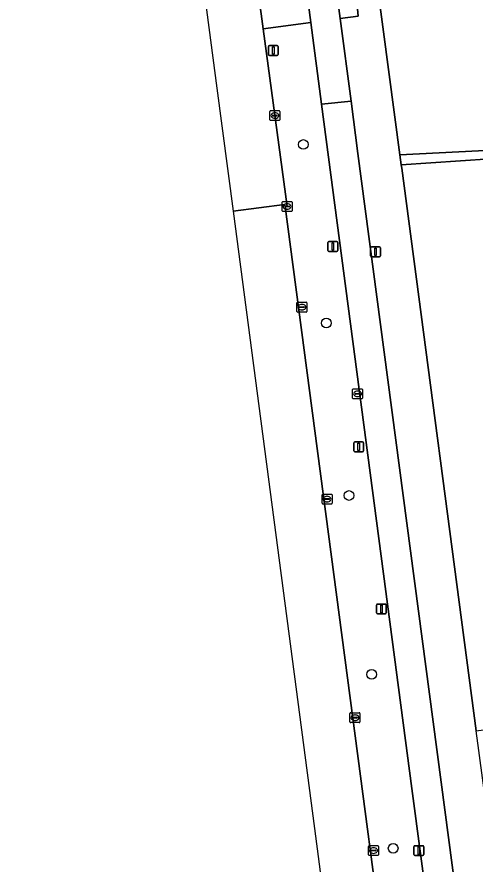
# Model space of a CAD drawing. Extents: x 161084 to 161928, y 385354 to 386522.
# Drawn here: x 161101.9 to 161148.1, y 386224.6 to 386310.1 of the extents above; entities that cross this region are included whole.
import ezdxf

# ---------------------------------------------------------------- set-up
doc = ezdxf.new("R2010")
doc.units = 0
for name, color, linetype in [('IMGEO_Berm_groen', 7, 'Continuous'), ('IMGEO_Berm_halfverhard', 7, 'Continuous'), ('IMGEO_Boom', 7, 'Continuous'), ('IMGEO_Erf', 7, 'Continuous'), ('IMGEO_Fietspad_gesloten', 7, 'Continuous'), ('IMGEO_Groenvoorziening', 7, 'Continuous'), ('IMGEO_Kolk', 7, 'Continuous'), ('IMGEO_Lichtmast', 7, 'Continuous'), ('IMGEO_OVBaan_gesloten', 7, 'Continuous'), ('IMGEO_Rioolput', 7, 'Continuous'), ('IMGEO_Voetpad_open', 7, 'Continuous')]:
    doc.layers.add(name, color=color, linetype=linetype)

msp = doc.modelspace()

# ---------------------------------------------------------------- linework, layer by layer
at = {"layer": 'IMGEO_Berm_groen'}
for points in [[(161131.56, 386309.52), (161126.758, 386308.896), (161129.173, 386290.962), (161128.968, 386290.953), (161135.789, 386239.351), (161142.317, 386189.967), (161142.498, 386190.008), (161142.737, 386188.053), (161142.794, 386187.796)], [(161147.542, 386188.325), (161147.443, 386189.396), (161147.126, 386191.789), (161141.742, 386232.233), (161133.355, 386295.945), (161132.652, 386301.264), (161131.56, 386309.52)]]:
    msp.add_lwpolyline(points, dxfattribs=at)
at = {"layer": 'IMGEO_Berm_halfverhard'}
for points in [[(161130.244, 386319.488), (161125.434, 386318.836), (161125.928, 386315.122), (161126.625, 386309.881), (161126.758, 386308.896), (161131.56, 386309.52), (161130.746, 386315.681)], [(161135.192, 386320.122), (161133.208, 386319.879), (161134.536, 386309.914), (161136.33, 386310.159), (161136.269, 386310.899), (161136.424, 386311.01), (161136.192, 386312.398)]]:
    msp.add_lwpolyline(points, close=True, dxfattribs=at)
at = {"layer": 'IMGEO_Boom'}
for centre in [(161130.819, 386297.215), (161133.124, 386279.204), (161135.418, 386261.803), (161137.705, 386243.757), (161139.875, 386226.216)]:
    msp.add_circle(centre, 0.489, dxfattribs=at)
at = {"layer": 'IMGEO_Erf'}
msp.add_lwpolyline([(161166.578, 386269.772), (161166.399, 386273.398), (161167.648, 386273.46), (161167.557, 386275.297), (161171.839, 386275.508), (161171.351, 386285.372), (161150.231, 386284.424), (161149.709, 386294.888), (161149.664, 386295.773), (161140.685, 386295.149), (161140.735, 386294.809), (161148.263, 386238.071), (161159.128, 386239.529), (161161.834, 386239.892), (161169.465, 386240.916), (161169.323, 386246.854), (161176.79, 386247.193), (161176.195, 386259.841), (161162.168, 386259.148), (161162.212, 386258.26), (161161.797, 386258.24), (161161.753, 386259.128), (161161.24, 386269.508)], close=True, dxfattribs=at)
at = {"layer": 'IMGEO_Fietspad_gesloten'}
for points in [[(161116.541, 386431.094), (161116.997, 386427.466), (161120.645, 386399.915), (161122.883, 386382.795), (161123.185, 386379.592), (161123.435, 386376.272), (161123.805, 386370.259), (161124.084, 386367.159), (161124.802, 386360.782), (161126.026, 386351.491), (161130.244, 386319.488), (161130.746, 386315.681), (161131.56, 386309.52), (161132.652, 386301.264), (161135.62, 386301.6), (161134.536, 386309.914), (161133.208, 386319.879), (161128.999, 386351.716), (161127.306, 386364.878), (161126.838, 386369.756), (161126.343, 386377.415), (161125.848, 386383.298), (161123.705, 386399.75), (161119.403, 386432.293)], [(161136.311, 386296.298), (161135.62, 386301.6), (161132.652, 386301.264), (161133.355, 386295.945), (161141.742, 386232.233), (161147.126, 386191.789), (161147.443, 386189.396), (161147.542, 386188.325), (161148.013, 386185.569), (161143.177, 386184.95), (161143.585, 386181.982)], [(161151.223, 386183.631), (161150.02, 386192.801), (161136.311, 386296.298)]]:
    msp.add_lwpolyline(points, dxfattribs=at)
at = {"layer": 'IMGEO_Groenvoorziening'}
msp.add_lwpolyline([(161194.008, 386363.588), (161174.027, 386345.43), (161145.413, 386319.427), (161138.33, 386312.926), (161140.536, 386296.162), (161184.194, 386298.386), (161184.421, 386294.81), (161186.536, 386294.669), (161186.264, 386300.187), (161189.334, 386300.339), (161192.199, 386300.481), (161195.063, 386300.624), (161197.928, 386300.766), (161200.793, 386300.908), (161203.658, 386301.05), (161206.523, 386301.193), (161209.387, 386301.335), (161212.252, 386301.477), (161215.04, 386301.616), (161219.328, 386301.899), (161219.073, 386306.93), (161218.794, 386312.431)], dxfattribs=at)
at = {"layer": 'IMGEO_Kolk'}
for p, q in [((161127.436, 386299.702), (161127.436, 386300.554)), ((161127.511, 386300.628), (161128.363, 386300.628)), ((161128.437, 386300.554), (161128.437, 386299.702)), ((161128.363, 386299.628), (161127.511, 386299.628)), ((161127.695, 386300.122), (161127.695, 386300.134)), ((161128.133, 386300.085), (161127.735, 386300.085)), ((161127.738, 386300.171), (161128.136, 386300.171)), ((161127.947, 386299.848), (161127.922, 386299.848)), ((161127.924, 386300.408), (161127.949, 386300.408)), ((161128.179, 386300.134), (161128.179, 386300.122)), ((161128.672, 386290.536), (161128.672, 386291.388)), ((161128.747, 386291.462), (161129.599, 386291.462)), ((161129.16, 386291.242), (161129.185, 386291.242)), ((161129.673, 386291.388), (161129.673, 386290.536)), ((161129.599, 386290.462), (161128.747, 386290.462)), ((161128.931, 386290.956), (161128.931, 386290.968)), ((161129.369, 386290.919), (161128.971, 386290.919)), ((161128.974, 386291.005), (161129.372, 386291.005)), ((161129.183, 386290.682), (161129.158, 386290.682)), ((161129.415, 386290.968), (161129.415, 386290.956)), ((161130.169, 386280.382), (161130.169, 386281.234)), ((161130.244, 386281.308), (161131.096, 386281.308)), ((161130.471, 386280.851), (161130.869, 386280.851)), ((161130.657, 386281.088), (161130.682, 386281.088)), ((161131.17, 386281.234), (161131.17, 386280.382)), ((161131.096, 386280.308), (161130.244, 386280.308)), ((161130.428, 386280.802), (161130.428, 386280.814)), ((161130.866, 386280.765), (161130.468, 386280.765)), ((161130.68, 386280.528), (161130.655, 386280.528)), ((161130.912, 386280.814), (161130.912, 386280.802)), ((161132.709, 386261.017), (161132.709, 386261.869)), ((161132.784, 386261.943), (161133.636, 386261.943)), ((161132.968, 386261.437), (161132.968, 386261.449)), ((161133.406, 386261.4), (161133.008, 386261.4)), ((161133.011, 386261.486), (161133.409, 386261.486)), ((161133.197, 386261.723), (161133.222, 386261.723)), ((161133.452, 386261.449), (161133.452, 386261.437)), ((161133.71, 386261.869), (161133.71, 386261.017)), ((161133.636, 386260.943), (161132.784, 386260.943)), ((161133.22, 386261.163), (161133.195, 386261.163)), ((161135.515, 386238.964), (161135.515, 386239.816)), ((161135.59, 386239.89), (161136.442, 386239.89)), ((161136.516, 386239.816), (161136.516, 386238.964)), ((161135.774, 386239.384), (161135.774, 386239.396)), ((161136.212, 386239.347), (161135.814, 386239.347)), ((161135.817, 386239.433), (161136.215, 386239.433)), ((161136.026, 386239.11), (161136.001, 386239.11)), ((161136.003, 386239.67), (161136.028, 386239.67)), ((161136.258, 386239.396), (161136.258, 386239.384)), ((161136.442, 386238.89), (161135.59, 386238.89)), ((161137.39, 386225.559), (161137.39, 386226.411)), ((161137.465, 386226.485), (161138.317, 386226.485)), ((161137.878, 386226.265), (161137.903, 386226.265)), ((161138.391, 386226.411), (161138.391, 386225.559)), ((161138.317, 386225.485), (161137.465, 386225.485)), ((161137.649, 386225.979), (161137.649, 386225.991)), ((161138.087, 386225.942), (161137.689, 386225.942)), ((161137.692, 386226.028), (161138.09, 386226.028)), ((161137.901, 386225.705), (161137.876, 386225.705)), ((161138.133, 386225.991), (161138.133, 386225.979))]:
    msp.add_line(p, q, dxfattribs=at)
for points in [[(161127.436, 386299.702), (161127.436, 386300.554)], [(161127.511, 386300.628), (161128.363, 386300.628)], [(161128.437, 386300.554), (161128.437, 386299.702)], [(161128.363, 386299.628), (161127.511, 386299.628)], [(161128.672, 386290.536), (161128.672, 386291.388)], [(161128.747, 386291.462), (161129.599, 386291.462)], [(161129.673, 386291.388), (161129.673, 386290.536)], [(161129.599, 386290.462), (161128.747, 386290.462)], [(161130.169, 386280.382), (161130.169, 386281.234)], [(161130.244, 386281.308), (161131.096, 386281.308)], [(161131.17, 386281.234), (161131.17, 386280.382)], [(161131.096, 386280.308), (161130.244, 386280.308)], [(161132.709, 386261.017), (161132.709, 386261.869)], [(161132.784, 386261.943), (161133.636, 386261.943)], [(161133.71, 386261.869), (161133.71, 386261.017)], [(161133.636, 386260.943), (161132.784, 386260.943)], [(161135.515, 386238.964), (161135.515, 386239.816)], [(161135.59, 386239.89), (161136.442, 386239.89)], [(161136.516, 386239.816), (161136.516, 386238.964)], [(161136.442, 386238.89), (161135.59, 386238.89)], [(161137.39, 386225.559), (161137.39, 386226.411)], [(161137.465, 386226.485), (161138.317, 386226.485)], [(161138.391, 386226.411), (161138.391, 386225.559)], [(161138.317, 386225.485), (161137.465, 386225.485)]]:
    msp.add_lwpolyline(points, dxfattribs=at)
for centre, radius, start, end in [((161127.513, 386300.552), 0.0765, 91.55205, 178.44795), ((161127.513, 386300.552), 0.0765, 91.55205, 178.44795), ((161128.361, 386300.552), 0.0765, 1.55205, 88.44795), ((161128.361, 386300.552), 0.0765, 1.55205, 88.44795), ((161127.513, 386299.704), 0.0765, 181.55205, 268.44795), ((161127.513, 386299.704), 0.0765, 181.55205, 268.44795), ((161127.735, 386300.131), 0.0403, 85.87752, 175.75265), ((161127.732, 386300.121), 0.0366, 178.93798, 274.71019), ((161128.136, 386300.128), 0.043, 264.86636, 352.45326), ((161128.14, 386300.133), 0.0386, 1.73085, 96.63898), ((161128.361, 386299.704), 0.0765, 271.55205, 358.44795), ((161128.361, 386299.704), 0.0765, 271.55205, 358.44795), ((161128.749, 386291.386), 0.0765, 91.55205, 178.44795), ((161128.749, 386291.386), 0.0765, 91.55205, 178.44795), ((161129.597, 386291.386), 0.0765, 1.55205, 88.44795), ((161129.597, 386291.386), 0.0765, 1.55205, 88.44795), ((161128.749, 386290.538), 0.0765, 181.55205, 268.44795), ((161128.749, 386290.538), 0.0765, 181.55205, 268.44795), ((161128.971, 386290.965), 0.0403, 85.87752, 175.75265), ((161128.968, 386290.955), 0.0366, 178.93798, 274.71019), ((161129.372, 386290.962), 0.043, 264.86636, 352.45326), ((161129.376, 386290.967), 0.0386, 1.73085, 96.63898), ((161129.597, 386290.538), 0.0765, 271.55205, 358.44795), ((161129.597, 386290.538), 0.0765, 271.55205, 358.44795), ((161130.246, 386281.232), 0.0765, 91.55205, 178.44795), ((161130.246, 386281.232), 0.0765, 91.55205, 178.44795), ((161130.468, 386280.811), 0.0403, 85.87752, 175.75265), ((161130.873, 386280.813), 0.0386, 1.73085, 96.63898), ((161131.094, 386281.232), 0.0765, 1.55205, 88.44795), ((161131.094, 386281.232), 0.0765, 1.55205, 88.44795), ((161130.246, 386280.384), 0.0765, 181.55205, 268.44795), ((161130.246, 386280.384), 0.0765, 181.55205, 268.44795), ((161130.465, 386280.801), 0.0366, 178.93798, 274.71019), ((161130.869, 386280.808), 0.043, 264.86636, 352.45326), ((161131.094, 386280.384), 0.0765, 271.55205, 358.44795), ((161131.094, 386280.384), 0.0765, 271.55205, 358.44795), ((161132.786, 386261.867), 0.0765, 91.55205, 178.44795), ((161132.786, 386261.867), 0.0765, 91.55205, 178.44795), ((161133.008, 386261.446), 0.0403, 85.87752, 175.75265), ((161133.005, 386261.436), 0.0366, 178.93798, 274.71019), ((161133.409, 386261.443), 0.043, 264.86636, 352.45326), ((161133.413, 386261.448), 0.0386, 1.73085, 96.63898), ((161133.634, 386261.867), 0.0765, 1.55205, 88.44795), ((161133.634, 386261.867), 0.0765, 1.55205, 88.44795), ((161132.786, 386261.019), 0.0765, 181.55205, 268.44795), ((161132.786, 386261.019), 0.0765, 181.55205, 268.44795), ((161133.634, 386261.019), 0.0765, 271.55205, 358.44795), ((161133.634, 386261.019), 0.0765, 271.55205, 358.44795), ((161135.592, 386239.814), 0.0765, 91.55205, 178.44795), ((161135.592, 386239.814), 0.0765, 91.55205, 178.44795), ((161136.44, 386239.814), 0.0765, 1.55205, 88.44795), ((161136.44, 386239.814), 0.0765, 1.55205, 88.44795), ((161135.592, 386238.966), 0.0765, 181.55205, 268.44795), ((161135.592, 386238.966), 0.0765, 181.55205, 268.44795), ((161135.814, 386239.393), 0.0403, 85.87752, 175.75265), ((161135.811, 386239.383), 0.0366, 178.93798, 274.71019), ((161136.215, 386239.39), 0.043, 264.86636, 352.45326), ((161136.219, 386239.395), 0.0386, 1.73085, 96.63898), ((161136.44, 386238.966), 0.0765, 271.55205, 358.44795), ((161136.44, 386238.966), 0.0765, 271.55205, 358.44795), ((161137.467, 386226.409), 0.0765, 91.55205, 178.44795), ((161137.467, 386226.409), 0.0765, 91.55205, 178.44795), ((161138.315, 386226.409), 0.0765, 1.55205, 88.44795), ((161138.315, 386226.409), 0.0765, 1.55205, 88.44795), ((161137.467, 386225.561), 0.0765, 181.55205, 268.44795), ((161137.467, 386225.561), 0.0765, 181.55205, 268.44795), ((161137.689, 386225.988), 0.0403, 85.87752, 175.75265), ((161137.686, 386225.978), 0.0366, 178.93798, 274.71019), ((161138.09, 386225.985), 0.043, 264.86636, 352.45326), ((161138.094, 386225.99), 0.0386, 1.73085, 96.63898), ((161138.315, 386225.561), 0.0765, 271.55205, 358.44795), ((161138.315, 386225.561), 0.0765, 271.55205, 358.44795)]:
    msp.add_arc(centre, radius, start, end, dxfattribs=at)
for centre, major_axis, ratio, start_param, end_param in [((161127.923, 386300.128), (-0.387, 0.002), 0.722429, 4.712389, 7.853982), ((161127.948, 386300.128), (-0.39, 0.002), 0.717154, 1.570796, 4.712389), ((161129.159, 386290.962), (-0.387, 0.002), 0.722429, 4.712389, 7.853982), ((161129.184, 386290.962), (-0.39, 0.002), 0.717154, 1.570796, 4.712389), ((161130.656, 386280.808), (-0.387, 0.002), 0.722429, 4.712389, 7.853982), ((161130.681, 386280.808), (-0.39, 0.002), 0.717154, 1.570796, 4.712389), ((161133.196, 386261.443), (-0.387, 0.002), 0.722429, 4.712389, 7.853982), ((161133.221, 386261.443), (-0.39, 0.002), 0.717154, 1.570796, 4.712389), ((161136.002, 386239.39), (-0.387, 0.002), 0.722429, 4.712389, 7.853982), ((161136.027, 386239.39), (-0.39, 0.002), 0.717154, 1.570796, 4.712389), ((161137.877, 386225.985), (-0.387, 0.002), 0.722429, 4.712389, 7.853982), ((161137.902, 386225.985), (-0.39, 0.002), 0.717154, 1.570796, 4.712389)]:
    msp.add_ellipse(centre, major_axis=major_axis, ratio=ratio, start_param=start_param, end_param=end_param, dxfattribs=at)
at = {"layer": 'IMGEO_Lichtmast'}
for p, q in [((161127.282, 386306.288), (161127.282, 386307.088)), ((161127.282, 386307.088), (161127.282, 386306.288)), ((161127.382, 386307.188), (161128.172, 386307.188)), ((161128.172, 386307.188), (161127.382, 386307.188)), ((161128.272, 386307.088), (161128.272, 386306.288)), ((161128.272, 386306.288), (161128.272, 386307.088)), ((161128.172, 386306.188), (161127.382, 386306.188)), ((161127.382, 386306.188), (161128.172, 386306.188)), ((161133.288, 386286.52), (161133.288, 386287.32)), ((161133.288, 386287.32), (161133.288, 386286.52)), ((161133.388, 386287.42), (161134.178, 386287.42)), ((161134.178, 386287.42), (161133.388, 386287.42)), ((161134.278, 386287.32), (161134.278, 386286.52)), ((161134.278, 386286.52), (161134.278, 386287.32)), ((161137.694, 386286.884), (161138.484, 386286.884)), ((161138.484, 386286.884), (161137.694, 386286.884)), ((161134.178, 386286.42), (161133.388, 386286.42)), ((161133.388, 386286.42), (161134.178, 386286.42)), ((161137.594, 386285.984), (161137.594, 386286.784)), ((161137.594, 386286.784), (161137.594, 386285.984)), ((161138.584, 386286.784), (161138.584, 386285.984)), ((161138.584, 386285.984), (161138.584, 386286.784)), ((161138.484, 386285.884), (161137.694, 386285.884)), ((161137.694, 386285.884), (161138.484, 386285.884)), ((161136.005, 386267.206), (161136.795, 386267.206)), ((161136.795, 386267.206), (161136.005, 386267.206)), ((161135.905, 386266.306), (161135.905, 386267.106)), ((161135.905, 386267.106), (161135.905, 386266.306)), ((161136.895, 386267.106), (161136.895, 386266.306)), ((161136.895, 386266.306), (161136.895, 386267.106)), ((161136.795, 386266.206), (161136.005, 386266.206)), ((161136.005, 386266.206), (161136.795, 386266.206)), ((161138.194, 386249.957), (161138.194, 386250.757)), ((161138.194, 386250.757), (161138.194, 386249.957)), ((161138.294, 386250.857), (161139.084, 386250.857)), ((161139.084, 386250.857), (161138.294, 386250.857)), ((161139.184, 386250.757), (161139.184, 386249.957)), ((161139.184, 386249.957), (161139.184, 386250.757)), ((161139.084, 386249.857), (161138.294, 386249.857)), ((161138.294, 386249.857), (161139.084, 386249.857)), ((161141.966, 386225.577), (161141.966, 386226.377)), ((161141.966, 386226.377), (161141.966, 386225.577)), ((161142.066, 386226.477), (161142.856, 386226.477)), ((161142.856, 386226.477), (161142.066, 386226.477)), ((161142.956, 386226.377), (161142.956, 386225.577)), ((161142.956, 386225.577), (161142.956, 386226.377)), ((161142.856, 386225.477), (161142.066, 386225.477)), ((161142.066, 386225.477), (161142.856, 386225.477))]:
    msp.add_line(p, q, dxfattribs=at)
for points in [[(161127.702, 386307.063), (161127.852, 386307.063), (161127.852, 386306.313), (161127.702, 386306.313), (161127.702, 386307.063)], [(161133.708, 386287.295), (161133.858, 386287.295), (161133.858, 386286.545), (161133.708, 386286.545), (161133.708, 386287.295)], [(161138.014, 386286.759), (161138.164, 386286.759), (161138.164, 386286.009), (161138.014, 386286.009), (161138.014, 386286.759)], [(161136.325, 386267.081), (161136.475, 386267.081), (161136.475, 386266.331), (161136.325, 386266.331), (161136.325, 386267.081)], [(161138.614, 386250.732), (161138.764, 386250.732), (161138.764, 386249.982), (161138.614, 386249.982), (161138.614, 386250.732)], [(161142.386, 386226.352), (161142.536, 386226.352), (161142.536, 386225.602), (161142.386, 386225.602), (161142.386, 386226.352)]]:
    msp.add_lwpolyline(points, dxfattribs=at)
for centre, start, end in [((161127.382, 386307.088), 90, 180), ((161127.382, 386307.088), 90, 180), ((161128.172, 386307.088), 0, 90), ((161128.172, 386307.088), 360, 90), ((161127.382, 386306.288), 180, 270), ((161127.382, 386306.288), 180, 270), ((161128.172, 386306.288), 270, 0), ((161128.172, 386306.288), 270, 0), ((161133.388, 386287.32), 90, 180), ((161133.388, 386287.32), 90, 180), ((161134.178, 386287.32), 0, 90), ((161134.178, 386287.32), 360, 90), ((161137.694, 386286.784), 90, 180), ((161137.694, 386286.784), 90, 180), ((161138.484, 386286.784), 0, 90), ((161138.484, 386286.784), 360, 90), ((161133.388, 386286.52), 180, 270), ((161133.388, 386286.52), 180, 270), ((161134.178, 386286.52), 270, 0), ((161134.178, 386286.52), 270, 0), ((161137.694, 386285.984), 180, 270), ((161137.694, 386285.984), 180, 270), ((161138.484, 386285.984), 270, 0), ((161138.484, 386285.984), 270, 0), ((161136.005, 386267.106), 90, 180), ((161136.005, 386267.106), 90, 180), ((161136.795, 386267.106), 0, 90), ((161136.795, 386267.106), 360, 90), ((161136.005, 386266.306), 180, 270), ((161136.005, 386266.306), 180, 270), ((161136.795, 386266.306), 270, 0), ((161136.795, 386266.306), 270, 0), ((161138.294, 386250.757), 90, 180), ((161138.294, 386250.757), 90, 180), ((161139.084, 386250.757), 0, 90), ((161139.084, 386250.757), 360, 90), ((161138.294, 386249.957), 180, 270), ((161138.294, 386249.957), 180, 270), ((161139.084, 386249.957), 270, 0), ((161139.084, 386249.957), 270, 0), ((161142.066, 386226.377), 90, 180), ((161142.066, 386226.377), 90, 180), ((161142.856, 386226.377), 0, 90), ((161142.856, 386226.377), 360, 90), ((161142.066, 386225.577), 180, 270), ((161142.066, 386225.577), 180, 270), ((161142.856, 386225.577), 270, 0), ((161142.856, 386225.577), 270, 0)]:
    msp.add_arc(centre, 0.1, start, end, dxfattribs=at)
at = {"layer": 'IMGEO_OVBaan_gesloten'}
for points in [[(161101.911, 386455.889), (161122.086, 386302.892), (161123.722, 386290.484), (161128.924, 386291.151), (161128.968, 386290.953), (161129.173, 386290.962), (161126.758, 386308.896), (161126.625, 386309.881), (161125.928, 386315.122), (161125.434, 386318.836), (161124.483, 386325.989), (161121.922, 386345.27), (161119.124, 386366.588), (161116.899, 386383.439), (161114.806, 386399.344), (161114.138, 386404.484), (161112.925, 386413.597), (161111.052, 386427.816), (161109.466, 386439.912), (161109.391, 386441.15), (161109.288, 386444.374), (161109.174, 386447.398)], [(161147.793, 386150.726), (161146.819, 386158.091), (161146.594, 386159.817), (161144.965, 386171.901), (161143.64, 386181.667), (161143.585, 386181.982), (161143.177, 386184.95), (161142.794, 386187.796), (161142.737, 386188.053), (161142.498, 386190.008), (161142.317, 386189.967), (161135.789, 386239.351), (161128.968, 386290.953), (161128.924, 386291.151), (161123.722, 386290.484), (161131.935, 386228.203), (161140.774, 386160.649), (161167.141, 385959.129)]]:
    msp.add_lwpolyline(points, dxfattribs=at)
at = {"layer": 'IMGEO_Rioolput'}
for p, q in [((161135.778, 386271.634), (161135.778, 386272.486)), ((161135.853, 386272.56), (161136.705, 386272.56)), ((161136.266, 386272.34), (161136.291, 386272.34)), ((161136.779, 386272.486), (161136.779, 386271.634)), ((161136.705, 386271.56), (161135.853, 386271.56)), ((161136.037, 386272.054), (161136.037, 386272.066)), ((161136.475, 386272.017), (161136.077, 386272.017)), ((161136.08, 386272.103), (161136.478, 386272.103)), ((161136.289, 386271.78), (161136.264, 386271.78)), ((161136.521, 386272.066), (161136.521, 386272.054))]:
    msp.add_line(p, q, dxfattribs=at)
for points in [[(161135.778, 386271.634), (161135.778, 386272.486)], [(161135.853, 386272.56), (161136.705, 386272.56)], [(161136.779, 386272.486), (161136.779, 386271.634)], [(161136.705, 386271.56), (161135.853, 386271.56)]]:
    msp.add_lwpolyline(points, dxfattribs=at)
for centre, radius, start, end in [((161135.855, 386272.484), 0.0765, 91.55205, 178.44795), ((161135.855, 386272.484), 0.0765, 91.55205, 178.44795), ((161136.703, 386272.484), 0.0765, 1.55205, 88.44795), ((161136.703, 386272.484), 0.0765, 1.55205, 88.44795), ((161135.855, 386271.636), 0.0765, 181.55205, 268.44795), ((161135.855, 386271.636), 0.0765, 181.55205, 268.44795), ((161136.077, 386272.063), 0.0403, 85.87752, 175.75265), ((161136.074, 386272.053), 0.0366, 178.93798, 274.71019), ((161136.478, 386272.06), 0.043, 264.86636, 352.45326), ((161136.482, 386272.065), 0.0386, 1.73085, 96.63898), ((161136.703, 386271.636), 0.0765, 271.55205, 358.44795), ((161136.703, 386271.636), 0.0765, 271.55205, 358.44795)]:
    msp.add_arc(centre, radius, start, end, dxfattribs=at)
for centre, major_axis, ratio, start_param, end_param in [((161136.265, 386272.06), (-0.387, 0.002), 0.722429, 4.712389, 7.853982), ((161136.29, 386272.06), (-0.39, 0.002), 0.717154, 1.570796, 4.712389)]:
    msp.add_ellipse(centre, major_axis=major_axis, ratio=ratio, start_param=start_param, end_param=end_param, dxfattribs=at)
at = {"layer": 'IMGEO_Voetpad_open'}
msp.add_lwpolyline([(161148.529, 386236.07), (161148.263, 386238.071), (161140.735, 386294.809), (161140.685, 386295.149), (161140.536, 386296.162), (161138.33, 386312.926), (161136.424, 386311.01), (161136.269, 386310.899), (161136.33, 386310.159), (161134.536, 386309.914), (161135.62, 386301.6), (161136.311, 386296.298), (161150.02, 386192.801), (161151.223, 386183.631), (161155.298, 386185.381)], close=True, dxfattribs=at)
msp.add_lwpolyline([(161184.194, 386298.386), (161140.536, 386296.162), (161140.685, 386295.149), (161149.664, 386295.773)], dxfattribs=at)

doc.saveas('drawing.dxf')
